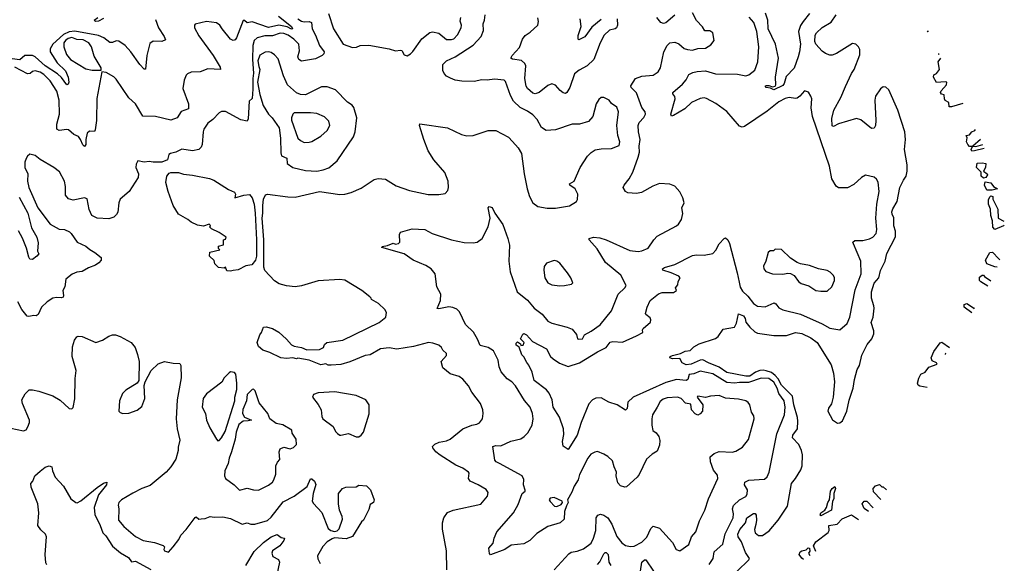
# Model space of a CAD drawing. Extents: x 1771496 to 1971148, y 471553 to 643630.
# Tile 631 of 656: x 1892274 to 1900030, y 633796 to 638078. Entities that reach past the tile are written whole.
import ezdxf

# ---------------------------------------------------------------- set-up
doc = ezdxf.new("R2010")
doc.units = 0

msp = doc.modelspace()

# ---------------------------------------------------------------- linework, layer by layer
at = {"layer": '0CON10XD'}
for points in [[(1893345, 638078.8), (1893368.5, 638015), (1893413.1, 637945), (1893421.7, 637918.3), (1893395, 637907.3), (1893325, 637907.8), (1893300.4, 637889.6), (1893274.4, 637795), (1893265, 637687.5), (1893255, 637688.8), (1893221.1, 637725), (1893148.9, 637825), (1893105, 637874), (1893055, 637909.4), (1893035, 637910.6), (1893005, 637897.5), (1892985, 637899.1), (1892936.7, 637935), (1892895, 637953.9), (1892708.1, 637988.1), (1892665, 637983.5), (1892618.4, 637961.6), (1892535, 637885.6), (1892515, 637847.3), (1892513.3, 637825), (1892569.3, 637739.3), (1892635, 637674.5), (1892654.7, 637624.7), (1892660, 637585), (1892655, 637570), (1892645, 637566), (1892602.3, 637622.3), (1892571, 637651), (1892475, 637714.8), (1892395.9, 637785), (1892375, 637795.1), (1892315, 637795.4), (1892275, 637761.3), (1892215, 637769)], [(1894465.5, 638085), (1894495, 638067.3), (1894515, 638060.9), (1894555, 638062.9), (1894571.9, 638055), (1894578.6, 638005), (1894605, 637955.8), (1894634.6, 637875), (1894671.9, 637825), (1894670.7, 637809.3), (1894655.8, 637795), (1894605, 637770.5), (1894495, 637751.1), (1894474.1, 637764.1), (1894465.4, 637785), (1894478.4, 637831.6), (1894473.7, 637885), (1894434.7, 637925), (1894388.8, 637955), (1894355, 637968.9), (1894325, 637972), (1894265, 637950.5), (1894205, 637950.3), (1894145, 637935.5), (1894122, 637915), (1894111.4, 637875), (1894108.2, 637765), (1894116.7, 637656.6), (1894110.2, 637615), (1894110.1, 637529.9), (1894105, 637457.5), (1894082, 637435), (1894073.8, 637296.2), (1894065, 637277.5), (1894015, 637290.5), (1893895, 637354), (1893865, 637354), (1893845, 637344.2), (1893795, 637291.1), (1893757.2, 637262.8), (1893725, 637215.6), (1893718.7, 637195), (1893711.5, 637095), (1893702.9, 637075), (1893684.2, 637055.8), (1893636.1, 637046.1), (1893550.7, 637059.3), (1893505, 637034), (1893462.5, 637025), (1893450, 637015), (1893437.5, 636975), (1893395, 636956.7), (1893325, 636955.8), (1893295, 636962), (1893255, 636956.2), (1893203.6, 636966.4), (1893190.7, 636939.3), (1893190, 636915), (1893208.8, 636865), (1893206, 636835), (1893136, 636725), (1893065.6, 636664.4), (1893054.2, 636635), (1893047.9, 636562.1), (1893037, 636543), (1893015, 636522), (1892975, 636510.8), (1892883.9, 636513.9), (1892842.5, 636535), (1892821.7, 636581.7), (1892805, 636666.7), (1892785, 636675.7), (1892695, 636657.1), (1892658.3, 636668.3), (1892635.7, 636695.7), (1892635.6, 636765), (1892628.1, 636805), (1892588.6, 636878.6), (1892544, 636915), (1892436.3, 636976.3), (1892395, 637009.2), (1892355, 637018), (1892335, 637003.8), (1892324.3, 636985), (1892315.6, 636955), (1892314.5, 636915), (1892337.5, 636865), (1892334.7, 636805.3), (1892345, 636756), (1892416.8, 636595), (1892515, 636467.1), (1892585, 636428.8), (1892626.1, 636426.1), (1892666, 636406), (1892680, 636395), (1892725.8, 636325.8), (1892794.4, 636294.4), (1892826.8, 636266.8), (1892866.2, 636245), (1892916.2, 636205), (1892916.2, 636185), (1892897.4, 636162.6), (1892871.2, 636145), (1892815.4, 636124.6), (1892765, 636095.5), (1892725, 636089.4), (1892686.6, 636073.4), (1892636.7, 636035), (1892628.8, 635975), (1892614.2, 635945), (1892620, 635905), (1892616.4, 635893.6), (1892603.9, 635886.1), (1892565, 635889.2), (1892535, 635884), (1892490, 635855), (1892445, 635813.8), (1892418.6, 635755), (1892405, 635744.3), (1892385, 635748.1), (1892345, 635739.4), (1892333.8, 635743.8), (1892290, 635795), (1892260, 635855)], [(1892935, 638087.1), (1892895, 638065.7), (1892872.5, 638065), (1892860, 638075), (1892890.8, 638095)], [(1895637.8, 633745), (1895636.7, 633895), (1895604.4, 634065), (1895605.6, 634115), (1895615.8, 634155), (1895644.4, 634195.6), (1895687.5, 634215), (1895906.6, 634263.4), (1895959.2, 634325), (1895964, 634355), (1895947.5, 634377.5), (1895885, 634415.4), (1895823.3, 634443.3), (1895810.4, 634465), (1895815.5, 634505), (1895810, 634515), (1895765, 634545.7), (1895708.9, 634568.9), (1895585, 634648.1), (1895552.5, 634675), (1895528.8, 634705), (1895526.2, 634715), (1895543.3, 634735), (1895578.7, 634751.3), (1895635, 634761.1), (1895665, 634772.9), (1895765, 634856.7), (1895836.1, 634883.9), (1895875, 634891.2), (1895895, 634903.3), (1895918.8, 634935), (1895926, 634975), (1895922, 635005), (1895903.8, 635055), (1895836.2, 635145), (1895808.8, 635195), (1895765.7, 635245.7), (1895735, 635268.8), (1895665, 635288.8), (1895605.9, 635335.9), (1895593.8, 635385), (1895635, 635432.5), (1895635, 635450), (1895606.1, 635476.1), (1895596.1, 635496.1), (1895576.7, 635515), (1895528.8, 635531.2), (1895495, 635536.2), (1895375, 635503.1), (1895245, 635483.5), (1895184.5, 635494.5), (1895115, 635485.4), (1895035, 635438.1), (1894995, 635431.9), (1894875, 635381.9), (1894805, 635361.2), (1894726.4, 635356.4), (1894705, 635357.5), (1894685, 635367.5), (1894645, 635360), (1894555, 635396.2), (1894465, 635412.5), (1894455, 635407.5), (1894425, 635413.8), (1894375, 635408.8), (1894330, 635415), (1894245, 635456.2), (1894190, 635475), (1894155, 635504), (1894144.8, 635535), (1894165, 635596.2), (1894180, 635615), (1894195, 635657.5), (1894215, 635658.8), (1894265, 635645.7), (1894315, 635618.1), (1894375, 635561.4), (1894415, 635516), (1894435, 635505.6), (1894495, 635495.8), (1894535, 635478.1), (1894635, 635479.4), (1894668, 635495), (1894675, 635520), (1894693.3, 635535), (1894820, 635555), (1895105, 635692.5), (1895157.5, 635735), (1895163, 635773), (1895150, 635795), (1895101.7, 635841.7), (1895045, 635873.3), (1895043.3, 635885), (1895033.3, 635895), (1894970, 635945), (1894835, 636026), (1894795, 636032), (1894625, 636020), (1894495, 635980.5), (1894445, 635973.6), (1894375, 635980.6), (1894318.5, 635998.5), (1894280.9, 636020.9), (1894205, 636103.3), (1894197.6, 636127.6), (1894196.1, 636345), (1894183, 636515), (1894190.3, 636555), (1894188.2, 636615), (1894193.9, 636665), (1894210.9, 636699.1), (1894225, 636704), (1894385, 636682), (1894445, 636680.8), (1894635, 636724.5), (1894795, 636700), (1894835, 636703.1), (1894885, 636717.1), (1894965, 636751.2), (1895065, 636820), (1895098.3, 636828.3), (1895155, 636822.5), (1895240.6, 636770.6), (1895345, 636731.9), (1895492.1, 636702.1), (1895575, 636700), (1895625, 636710), (1895647.6, 636732.4), (1895652.9, 636755), (1895648.1, 636805), (1895624, 636875), (1895535, 636973.3), (1895490.8, 637045), (1895456.2, 637135), (1895422.5, 637245), (1895425, 637256.7), (1895645, 637226), (1895753.3, 637175), (1895795, 637163.3), (1895845, 637165.7), (1895965, 637206), (1896025, 637205.7), (1896125, 637153.8), (1896155, 637118.8), (1896199.3, 637069.3), (1896225.8, 637025), (1896247.1, 636865), (1896272.5, 636745), (1896290.8, 636685), (1896316, 636635), (1896355, 636607.5), (1896427.7, 636592.3), (1896495.9, 636594.1), (1896605, 636612), (1896660, 636645), (1896668.3, 636661.7), (1896670, 636705), (1896648.6, 636745), (1896607.1, 636775), (1896604.2, 636785), (1896642.7, 636807.3), (1896689.4, 636915), (1896746.3, 637003.7), (1896775, 637032.5), (1896807.9, 637052.1), (1896855, 637061.4), (1896935, 637064), (1896995, 637086.7), (1897002.5, 637115), (1896985.5, 637165.5), (1896978.5, 637245), (1896991.5, 637351.5), (1896977.9, 637387.9), (1896936.9, 637416.9), (1896916.7, 637445), (1896875.8, 637465.8), (1896855, 637466.2), (1896835, 637450), (1896815.7, 637414.3), (1896788.6, 637315), (1896755, 637275.5), (1896685, 637254.4), (1896625, 637255.5), (1896495, 637209.4), (1896420, 637205), (1896385, 637230), (1896351.5, 637291.5), (1896317.4, 637327.4), (1896275, 637356.9), (1896216.2, 637386.2), (1896165, 637436.2), (1896140.2, 637480.2), (1896100.4, 637590.4), (1896091.1, 637601.1), (1896015, 637609.3), (1895957.4, 637602.6), (1895915.4, 637604.6), (1895855, 637591.5), (1895757, 637593), (1895705, 637601.9), (1895667.4, 637617.4), (1895635, 637634.3), (1895617.1, 637655), (1895607.9, 637677.9), (1895606, 637725), (1895635.6, 637754.4), (1895704.7, 637785.3), (1895845, 637876.5), (1895908.1, 637945), (1895927.2, 637992.8), (1895925.4, 638045), (1895936.4, 638075), (1895941.1, 638115)], [(1894313.8, 638105), (1894415.4, 638025.4)], [(1894706.5, 638126.5), (1894745, 638006), (1894823.3, 637885), (1894895, 637860), (1894928.3, 637861.7), (1894956.4, 637873.6), (1895025, 637878.6), (1895185, 637848.5), (1895235, 637831.8), (1895275, 637837.8), (1895284.3, 637834.3), (1895302.1, 637802.1), (1895325, 637794)], [(1896580.8, 634249.2), (1896566.2, 634205), (1896562.5, 634145), (1896531.2, 634115), (1896433.3, 634086.7), (1896348.5, 634031.5), (1896291.2, 633975), (1896245, 633949.4), (1896145, 633939.2), (1896095, 633906), (1895983, 633863), (1895973.9, 633873.9), (1895970, 633915), (1896003.9, 633956.1), (1896010.8, 633995), (1896032.9, 634045), (1896162.9, 634195), (1896200, 634260), (1896231.4, 634345), (1896255.5, 634364.5), (1896256.6, 634373.4), (1896243.5, 634415), (1896246.4, 634456.4), (1896231.4, 634485), (1896052.7, 634582.7), (1896026.2, 634595), (1896017.9, 634607.9), (1896000, 634715), (1896025, 634723.3), (1896065, 634721.2), (1896143, 634757), (1896222.1, 634777.9), (1896248.8, 634795), (1896278, 634825), (1896311.9, 634885), (1896319.5, 634935), (1896313.1, 634975), (1896294.4, 635025), (1896249.2, 635079.2), (1896178.9, 635195), (1896150.8, 635225), (1896115, 635248.2), (1896067.1, 635305), (1896049.6, 635345), (1896042, 635395), (1896005, 635468.5), (1895965, 635495.9), (1895901.9, 635511.9), (1895881.4, 635561.4), (1895848, 635618), (1895785, 635676.7), (1895738, 635778), (1895716.7, 635796.7), (1895685, 635811.5), (1895653.6, 635816.4), (1895575, 635800), (1895563.8, 635803.8), (1895588.1, 635865), (1895592.5, 635915), (1895559.5, 635975), (1895545.6, 636075), (1895515.4, 636115.4), (1895472.6, 636142.6), (1895374.3, 636184.3), (1895303.3, 636235), (1895127.5, 636285), (1895128.3, 636291.7), (1895170.3, 636299.7), (1895215, 636318.8), (1895235, 636311.2), (1895257.5, 636315), (1895267.5, 636325), (1895266, 636385), (1895273.8, 636405), (1895365, 636432), (1895465, 636426.7), (1895524.1, 636394.1), (1895675, 636343.8), (1895775, 636324.2), (1895845, 636319.2), (1895877.5, 636325), (1895916.2, 636355), (1895965, 636447.5), (1895980, 636515), (1895963, 636597), (1895972.5, 636607.5), (1895995, 636598.6), (1896015.7, 636555), (1896080, 636465), (1896120, 636355), (1896132.3, 636302.3), (1896127.8, 636175), (1896136.8, 636093.2), (1896191.4, 635935), (1896275, 635869.6), (1896325.7, 635805.7), (1896388.5, 635758.5), (1896434.2, 635704.2), (1896465, 635687.1), (1896587.2, 635657.2), (1896625, 635640), (1896659.7, 635599.7), (1896668.8, 635565), (1896675, 635560.8), (1896706.2, 635565), (1896724, 635595), (1896774.3, 635625), (1896845.6, 635675), (1896935.6, 635785), (1896987.1, 635915), (1897040, 635965), (1897051.4, 635985), (1897010, 636065), (1896889.5, 636165), (1896821.9, 636271.9), (1896758.8, 636345), (1896760, 636355), (1896795, 636364.2), (1896845, 636360.6), (1896895, 636344.5), (1897081.2, 636261.2), (1897145, 636251.5), (1897175, 636256.7), (1897225, 636277.5), (1897269.2, 636345), (1897296.6, 636373.4), (1897446.9, 636453.1), (1897463, 636467), (1897488, 636505), (1897498.1, 636551.9), (1897489.5, 636595), (1897508.9, 636635), (1897498.9, 636675), (1897473.2, 636723.2), (1897435.6, 636765.6), (1897395, 636782.9), (1897315, 636788.9), (1897262.6, 636767.4), (1897172.4, 636717.6), (1897131.7, 636708.3), (1897063.3, 636715), (1897046.2, 636725), (1897028.8, 636755), (1897035.8, 636775), (1897075.3, 636824.7), (1897102.9, 636877.1), (1897145.9, 636995), (1897155.3, 637035), (1897152.7, 637082.7), (1897161.8, 637135), (1897147.8, 637195), (1897146.9, 637245), (1897155, 637268), (1897191.4, 637308.6), (1897204.2, 637335), (1897201.2, 637351.2), (1897175.4, 637385.4), (1897131.9, 637501.9), (1897091.9, 637545), (1897087.3, 637557.3), (1897125, 637615.5), (1897175, 637632.5), (1897265, 637641.2), (1897302.7, 637667.3), (1897321.7, 637698.3), (1897347.5, 637825), (1897374.5, 637875), (1897395, 637895.7), (1897435, 637901.1), (1897465, 637886.7), (1897508, 637852), (1897535, 637842.2), (1897575, 637838.9), (1897615, 637850), (1897675, 637854.5), (1897719.3, 637880.7), (1897744.2, 637915), (1897733.8, 637975), (1897709.1, 637989.1), (1897670.7, 637990.7), (1897652.4, 638022.4), (1897605, 638072.9), (1897575, 638130.8)], [(1895325, 637794), (1895351.3, 637808.7), (1895371.3, 637828.7), (1895442.7, 637927.3), (1895505, 637976.9), (1895525, 637981.8), (1895575, 637971.5), (1895635, 637922.9), (1895675, 637920.8), (1895695, 637927.5), (1895721.6, 637958.4), (1895752.5, 638015), (1895754.5, 638035), (1895744.5, 638065.5), (1895748.1, 638095)], [(1896979.5, 638085), (1896981.8, 638035), (1896975.5, 638015), (1896964, 638006), (1896919.4, 637995), (1896877.3, 637955), (1896845.5, 637895), (1896796.7, 637763.3), (1896745, 637714.4), (1896680.6, 637679.4), (1896645, 637650.8), (1896606.7, 637545), (1896585, 637503.8), (1896572.3, 637497.7), (1896555, 637502), (1896530.3, 637520.3), (1896495, 637562.5), (1896465, 637572.9), (1896435, 637560), (1896366.7, 637503.3), (1896335, 637493.6), (1896315, 637498.9), (1896275.2, 637535.2), (1896264.6, 637555.4), (1896254.1, 637615), (1896260.8, 637715), (1896254.2, 637734.2), (1896225.8, 637755.8), (1896156.2, 637766.2), (1896143.3, 637775), (1896154, 637795), (1896211.7, 637858.3), (1896234.4, 637925), (1896255, 637954.2), (1896295, 637978.9), (1896355.6, 638035), (1896361.5, 638065), (1896355, 638093.8)], [(1897705, 633786.7), (1897736.7, 633835), (1897745, 633885.6), (1897812, 633948), (1897831.2, 634028.8), (1897893.8, 634155), (1897897.5, 634185), (1897890, 634225), (1897897.4, 634252.6), (1897943.1, 634296.9), (1897995, 634321.9), (1898005, 634341.2), (1898006.2, 634375), (1897984.4, 634415), (1897985, 634436.2), (1898018.2, 634451.8), (1898140.5, 634459.5), (1898161.4, 634478.6), (1898178.9, 634515), (1898238.2, 634815), (1898299.6, 634965), (1898304.3, 635025), (1898297, 635075), (1898252.9, 635132.9), (1898241, 635175), (1898215, 635222.9), (1898175, 635251.9), (1898115.3, 635254.7), (1898015, 635221.6), (1897945, 635221.1), (1897905, 635213.9), (1897845, 635219.6), (1897735, 635289.7), (1897635, 635308.8), (1897585, 635289.2), (1897547.8, 635282.2), (1897537.1, 635245), (1897525, 635236.2), (1897446.9, 635243.1), (1897365, 635221.6), (1897105.6, 635104.4), (1897065.7, 635065), (1897058.8, 635015), (1897045, 635001.2), (1896980, 635045), (1896915.7, 635065.7), (1896855, 635100.8), (1896813.4, 635096.6), (1896786.2, 635085), (1896758.3, 635051.7), (1896697.5, 634905), (1896664.3, 634805), (1896595, 634692.5), (1896555, 634720), (1896548.8, 634755), (1896560.5, 634809.5), (1896558.6, 634855), (1896526.3, 634946.3), (1896475.7, 635025.7), (1896467.1, 635085), (1896445.5, 635135.5), (1896423.3, 635163.3), (1896326, 635235), (1896312.1, 635302.1), (1896285, 635357.5), (1896267.7, 635377.7), (1896245, 635422.5), (1896228.8, 635438.8), (1896207.5, 635497.5), (1896183.8, 635515), (1896185, 635530), (1896195, 635540), (1896220, 635525), (1896221.7, 635511.7), (1896240, 635515), (1896247.5, 635535), (1896220, 635565), (1896238.1, 635601.9), (1896245, 635605.8), (1896265, 635596.9), (1896312.4, 635542.4), (1896423.3, 635485), (1896455.8, 635425), (1896475, 635405.7), (1896525, 635373.3), (1896595, 635347.1), (1896685, 635375.4), (1896825, 635461.8), (1896894.2, 635495), (1896925, 635538.1), (1896945, 635542.2), (1897021.5, 635538.5), (1897131.6, 635588.4), (1897183.8, 635615), (1897181.2, 635635), (1897186.2, 635645), (1897243.3, 635695), (1897246.2, 635715), (1897240.7, 635730.7), (1897207.5, 635755), (1897203.3, 635765), (1897216.7, 635815), (1897240, 635865), (1897305, 635919.4), (1897335, 635928.1), (1897425, 635928.8), (1897447.5, 635945), (1897440, 635965), (1897459.5, 635990.5), (1897460, 636015), (1897475.9, 636045.9), (1897465, 636056.7), (1897405, 636084), (1897340, 636105), (1897337.5, 636115), (1897353.3, 636125), (1897435, 636149.4), (1897575, 636220.8), (1897605, 636226.7), (1897665.5, 636224.5), (1897735, 636237.1), (1897757.8, 636262.2), (1897785, 636313.8), (1897824.1, 636355.9), (1897835, 636358.8), (1897853, 636343), (1897864.5, 636314.5), (1897926.1, 636085), (1897940.3, 636009.7), (1897950.5, 635970.5), (1897968.9, 635938.9), (1898010.8, 635900.8), (1898055, 635843.3), (1898085, 635821.1), (1898145, 635815.5), (1898216.8, 635846.8), (1898229.7, 635839.7), (1898255, 635808), (1898285, 635792.9), (1898425, 635758.2), (1898595, 635683.5), (1898655, 635648.6), (1898735, 635634.3), (1898793.3, 635685), (1898814.4, 635735.6), (1898855, 635950), (1898902.2, 636075), (1898900.6, 636175), (1898841.7, 636311.7), (1898837.5, 636325), (1898852.3, 636337.7), (1898915, 636338.6), (1898967.4, 636352.6), (1898995, 636365.8), (1899020, 636395), (1899025.6, 636425), (1899018.5, 636515), (1899026.8, 636625), (1899043.1, 636725), (1899035, 636797.5), (1899023, 636823), (1899005, 636838), (1898936.4, 636853.6), (1898905, 636833.8), (1898845, 636780), (1898795.8, 636754.2), (1898725, 636753.3), (1898705, 636766.7), (1898670.8, 636825), (1898652.5, 636925), (1898518.1, 637315), (1898509.2, 637385), (1898513.6, 637453.6), (1898506.7, 637475), (1898486.4, 637506.4), (1898455, 637516.7), (1898420, 637475), (1898399.5, 637460.5), (1898385, 637456.7), (1898335.9, 637465.9), (1898305, 637456.9), (1898255, 637430), (1898163, 637357), (1897984.3, 637235.7), (1897965, 637232.5), (1897945, 637239.2), (1897845.2, 637355.2), (1897757, 637417), (1897685, 637458.6), (1897665, 637463.1), (1897635, 637457.8), (1897566, 637425), (1897513.8, 637375), (1897425, 637322.5), (1897408.8, 637318.8), (1897403.1, 637335), (1897437.1, 637455), (1897434.2, 637474.2), (1897418.8, 637495), (1897420, 637505), (1897495, 637570.8), (1897522.9, 637605), (1897545, 637646.2), (1897576.7, 637663.3), (1897610.5, 637670.5), (1897675, 637674.4), (1897755, 637650.8), (1897929.3, 637649.3), (1897995, 637636), (1898016.7, 637645), (1898065, 637681.2), (1898088.8, 637745), (1898097, 637863), (1898079.4, 637985), (1898055.7, 638055), (1898019.2, 638099.2)], [(1896855, 638079.4), (1896780.8, 638019.2), (1896725, 637944.2), (1896678.3, 637918.3), (1896672.5, 637925), (1896673.6, 637953.6), (1896697.5, 638025), (1896690, 638085)], [(1897435.3, 638114.7), (1897365, 638054.4), (1897345, 638048.2), (1897325, 638055.5), (1897292.1, 638095)], [(1898495, 638127.1), (1898445, 638063.5), (1898425, 638031.4), (1898408.7, 637985), (1898424.1, 637885), (1898417.6, 637825), (1898405, 637784.4), (1898375, 637696.9), (1898310.6, 637629.4), (1898296, 637575), (1898285, 637560.6), (1898215, 637526.5), (1898189.1, 637539.1), (1898153.8, 637545), (1898146.2, 637555), (1898155, 637558.9), (1898175, 637560.5), (1898205, 637548.1), (1898225.5, 637554.5), (1898231.4, 637565), (1898227.8, 637625), (1898252.3, 637775), (1898227.5, 637885), (1898169.4, 638005), (1898166, 638075), (1898148.2, 638128.2)], [(1898778.4, 637551.6), (1898826.8, 637653.2), (1898847.9, 637685), (1898892.5, 637802.5), (1898893, 637843), (1898882.5, 637865), (1898860, 637885), (1898835, 637890), (1898708.5, 637811.5), (1898675, 637798.1), (1898655, 637797.8), (1898621.2, 637811.2), (1898595, 637830.5), (1898545.6, 637885), (1898538.1, 637905), (1898540.8, 637955), (1898550, 637975), (1898595, 638016), (1898665, 638059.2), (1898706, 638115)], [(1894415.4, 638025.4), (1894423, 638007), (1894415.4, 638004.6), (1894382.1, 638022.1), (1894315, 638036.1), (1894235, 638017.2), (1894105, 638060.8), (1894065, 638052.2), (1894045, 638072), (1894035, 638072), (1893982.4, 637935), (1893970.1, 637919.9), (1893955, 637914), (1893934.5, 637924.5), (1893868.5, 638005), (1893851.1, 638035), (1893825, 638054.4), (1893745.7, 638064.3), (1893656.4, 638043.6), (1893650, 638035), (1893652, 638015), (1893685, 637950), (1893797.3, 637795), (1893853.1, 637705), (1893856, 637685), (1893755, 637690), (1893695, 637668.6), (1893625, 637663.8), (1893595, 637652.5), (1893585, 637640), (1893568.8, 637601.2), (1893558.1, 637535), (1893603.3, 637415), (1893604.2, 637375.8), (1893546.7, 637355), (1893513.8, 637306.2), (1893465, 637285.7), (1893344.5, 637314.5), (1893245, 637319.2), (1893186.7, 637415), (1893135, 637463.8), (1893035, 637610), (1893015, 637629.2), (1892955, 637663.3), (1892921.7, 637668.3), (1892881.7, 637458.3), (1892880, 637285), (1892869.2, 637210.8), (1892862.5, 637197.5), (1892825, 637200.8), (1892805.8, 637185), (1892794, 637134), (1892796.1, 637093.9), (1892785, 637080), (1892771.7, 637091.7), (1892753.8, 637135), (1892737, 637157), (1892700, 637175), (1892659.5, 637209.5), (1892644.3, 637214.3), (1892584.4, 637204.4), (1892565.8, 637215), (1892565.4, 637255), (1892587.3, 637335), (1892585.7, 637445), (1892565.7, 637515), (1892515, 637596.8), (1892465, 637646.5), (1892435, 637663.4), (1892395, 637674.4), (1892375, 637669.2), (1892356.2, 637653.8), (1892335, 637652.3), (1892234.8, 637704.8)], [(1892915, 637680), (1892915, 637700), (1892860.4, 637790.4), (1892840.7, 637865), (1892817.9, 637895), (1892775, 637918.4), (1892725, 637921.3), (1892685, 637936.7), (1892655, 637929), (1892634.2, 637915), (1892622.9, 637895), (1892620.8, 637865), (1892643.5, 637803.5), (1892674.2, 637764.2), (1892795, 637691.9), (1892845, 637681.4), (1892915, 637680)], [(1899433.8, 637983.7), (1899423.3, 637983.3), (1899431.1, 637989.5)], [(1894615, 636885.5), (1894665, 636894.6), (1894708.6, 636911.4), (1894775, 636966), (1894904.4, 637155), (1894916.3, 637193.7), (1894929.2, 637305), (1894905, 637387.5), (1894893.9, 637403.9), (1894855, 637428), (1894762, 637525), (1894695, 637550), (1894651.3, 637548.7), (1894525, 637486.7), (1894485, 637487.8), (1894455, 637501.1), (1894384.7, 637565), (1894351.6, 637635), (1894309.3, 637769.3), (1894282.2, 637802.2), (1894255, 637819.4), (1894235, 637825.3), (1894207, 637823), (1894165, 637798.2), (1894149.3, 637755), (1894158.7, 637708.7), (1894165.3, 637685), (1894148.2, 637585), (1894165, 637488.1), (1894191.8, 637401.8), (1894234, 637335), (1894262, 637305), (1894317.1, 637225), (1894329.3, 637145), (1894330.2, 637030.2), (1894336.5, 637006.5), (1894377.3, 636987.3), (1894380, 636945), (1894426.7, 636915), (1894525, 636890.5), (1894615, 636885.5)], [(1899702.9, 637417.9), (1899615, 637392.5), (1899595, 637391.1), (1899593.8, 637425), (1899565, 637441.5), (1899557.8, 637455), (1899556.7, 637485), (1899535, 637491.8), (1899526.9, 637505), (1899531.5, 637518.5), (1899574.4, 637565), (1899576, 637585), (1899565, 637588.9), (1899495, 637583.8), (1899471.6, 637625), (1899475, 637643.1), (1899495, 637653.8), (1899518.8, 637685), (1899509.2, 637745), (1899530.9, 637774.3)], [(1899517.5, 637803), (1899514, 637804), (1899512.9, 637813)], [(1897926.7, 633735), (1898017.4, 633822.6), (1898023.6, 633835), (1897991.6, 633881.6), (1897960.2, 633965), (1897932.8, 634005), (1897931.2, 634025), (1897947.6, 634062.4), (1897992.2, 634115), (1898001.8, 634155), (1898055, 634187.3), (1898067.7, 634187.7), (1898074.7, 634174.7), (1898077.8, 634135), (1898071.7, 634101.7), (1898062.9, 634062.9), (1898066.3, 634036.3), (1898095, 634015.6), (1898125, 634014.3), (1898178.7, 634051.3), (1898248.1, 634135), (1898323, 634247), (1898353.1, 634425), (1898385.9, 634464.1), (1898428.1, 634531.9), (1898436.8, 634565), (1898439.2, 634650.8), (1898433.6, 634685), (1898411.7, 634731.7), (1898361.8, 634785), (1898364.7, 634805), (1898399.7, 634855), (1898404.7, 634915), (1898401.3, 634945), (1898370.8, 635045), (1898362.3, 635112.3), (1898275, 635199.2), (1898248.5, 635248.5), (1898225, 635275.2), (1898195, 635298.1), (1898155, 635312.2), (1898131.7, 635318.3), (1898105, 635315.2), (1898069.1, 635300.9), (1898025, 635270.3), (1897995, 635269.2), (1897845, 635299.3), (1897785, 635342), (1897699.1, 635375), (1897655, 635398.6), (1897635, 635397.5), (1897563.5, 635363.5), (1897525, 635358.5), (1897491.4, 635375), (1897475, 635408.6), (1897415, 635407.1), (1897396.2, 635415), (1897398.8, 635425), (1897415, 635434.2), (1897480.3, 635449.7), (1897515, 635468.2), (1897555, 635471.4), (1897585, 635502), (1897627.5, 635525), (1897754.2, 635565.8), (1897777.1, 635582.9), (1897815, 635641.2), (1897905, 635656.7), (1897921.2, 635688.8), (1897935, 635760), (1897975.6, 635745), (1897988.2, 635725), (1897994.6, 635694.6), (1898025, 635655.7), (1898065, 635620), (1898085, 635610), (1898215, 635590), (1898315, 635590), (1898385, 635613.5), (1898435, 635607.1), (1898505, 635572), (1898556.7, 635536.7), (1898665, 635360), (1898685.4, 635295), (1898691.2, 635225), (1898682.5, 635105), (1898668.2, 635051.8), (1898645, 635018), (1898640, 634995), (1898676.6, 634926.6), (1898715, 634900), (1898735, 634902), (1898755, 634918), (1898790.4, 634995), (1898807.7, 635082.3), (1898839.6, 635175), (1898849.6, 635245), (1898871.7, 635321.7), (1898888.6, 635355), (1898907.1, 635435), (1898950.3, 635519.7), (1898985.7, 635565), (1899001.4, 635605), (1899002.3, 635627.7), (1898982.4, 635692.4), (1898996.3, 635735), (1899003.6, 635805), (1899002.9, 635825), (1898983.3, 635885), (1898983.2, 635935), (1899005, 636002.5), (1899041.9, 636045), (1899055, 636103.3), (1899090.6, 636175), (1899104.2, 636235.8), (1899171.9, 636368.1), (1899173.5, 636413.5), (1899160.9, 636455), (1899158.5, 636518.5), (1899145.6, 636545.6), (1899144.5, 636565), (1899151.2, 636588.8), (1899185.6, 636645), (1899206.2, 636755), (1899234.7, 636815.3), (1899255.6, 636845), (1899264.4, 636885), (1899263.9, 636936.1), (1899244.4, 637054.4), (1899250.6, 637135), (1899245.5, 637195), (1899190.9, 637365), (1899120.6, 637525), (1899097.6, 637547.6), (1899075, 637548.6), (1899055, 637534.3), (1899014.4, 637475), (1899010, 637445), (1899018.6, 637285), (1899014, 637245), (1899005, 637223.3), (1898985, 637222), (1898898.9, 637288.9), (1898865, 637300.9), (1898722.7, 637257.3), (1898685, 637236.7), (1898675, 637243.3), (1898671.3, 637298.7), (1898687.1, 637365), (1898743.1, 637465), (1898778.4, 637551.6)], [(1894515, 637111.9), (1894555, 637113.6), (1894575, 637118.9), (1894645, 637160), (1894695.6, 637205), (1894717.5, 637245), (1894708.4, 637278.4), (1894675, 637313.5), (1894615, 637338.5), (1894565, 637345.5), (1894435, 637343.3), (1894425.8, 637334.2), (1894415.6, 637305), (1894416.4, 637286.4), (1894466, 637146), (1894485, 637126.7), (1894515, 637111.9)], [(1899871.2, 637064.2), (1899795, 637044.4), (1899775, 637041.9), (1899768.9, 637055), (1899778.3, 637078.3), (1899755, 637080), (1899741.5, 637095), (1899732.9, 637115), (1899738.1, 637148.1), (1899730, 637165), (1899755, 637171.4), (1899775, 637194.4), (1899798, 637205), (1899804, 637212.5)], [(1899842, 637135.3), (1899781.7, 637081.7), (1899805, 637080), (1899859.5, 637093.9)], [(1899865, 636830), (1899848.5, 636845), (1899847, 636877), (1899811.2, 636915), (1899815, 636948), (1899855, 636951.4), (1899883.3, 636945), (1899880.6, 636915), (1899866, 636885), (1899896.2, 636865), (1899898.6, 636855), (1899885, 636834.2), (1899865, 636830)], [(1893935, 636097.5), (1893905, 636100), (1893895, 636130), (1893885, 636120), (1893840, 636125), (1893810, 636155), (1893805, 636180), (1893770, 636215), (1893773, 636247), (1893850, 636265), (1893840, 636275), (1893840, 636295), (1893880, 636305), (1893880, 636345), (1893895, 636350), (1893900, 636365), (1893845, 636402.5), (1893785, 636430), (1893773, 636443), (1893777, 636457), (1893767, 636467), (1893723, 636453), (1893675, 636460), (1893625, 636482.5), (1893597.5, 636505), (1893525, 636546.7), (1893482, 636615), (1893444.2, 636725), (1893426, 636795), (1893434.1, 636845.9), (1893451.2, 636868.8), (1893465, 636873.3), (1893525, 636873.3), (1893565, 636860), (1893635, 636853.8), (1893768.3, 636828.3), (1893802.5, 636815), (1893919.3, 636739.3), (1893965, 636720), (1893973.3, 636705), (1893970, 636675), (1894040, 636695), (1894085, 636700), (1894106.5, 636675), (1894120.4, 636625), (1894128.6, 636555), (1894139.1, 636345), (1894138.5, 636215), (1894131.5, 636185), (1894101.7, 636148.3), (1894055, 636140), (1893995, 636107.5), (1893955, 636103.3), (1893935, 636097.5)], [(1899935, 636734.3), (1899893.3, 636735), (1899874.2, 636775), (1899878.1, 636801.9), (1899923.3, 636793.3), (1899943.5, 636763.5), (1899977.5, 636745), (1899935, 636734.3)], [(1892269.5, 636679.5), (1892337.9, 636555), (1892367.6, 636437.6), (1892410, 636365), (1892418.3, 636321.7), (1892414.2, 636255), (1892423.8, 636235), (1892410, 636215), (1892375, 636188), (1892355, 636192.9), (1892345, 636208), (1892328.1, 636278.1), (1892296.7, 636356.7), (1892265.3, 636415)], [(1900029.9, 636460.5), (1900023.8, 636455), (1899955, 636424.4), (1899940.6, 636445), (1899938.2, 636495), (1899924.4, 636535), (1899922.1, 636585), (1899904.3, 636625), (1899905, 636660), (1899915, 636683.8), (1899925, 636690), (1899940, 636685), (1899940, 636665), (1899980, 636585), (1899980.8, 636515), (1900027.1, 636491.6)], [(1898585, 635939.2), (1898635, 635940.8), (1898671.4, 635975), (1898692.9, 636025), (1898692.9, 636045), (1898685, 636063.3), (1898658.9, 636088.9), (1898635, 636101.4), (1898565, 636115.7), (1898495, 636141.4), (1898425, 636154.2), (1898397.5, 636165), (1898345, 636200), (1898275, 636267.5), (1898225, 636270), (1898211.7, 636258.3), (1898185, 636256.2), (1898168.8, 636245), (1898152, 636175), (1898133.4, 636136.6), (1898135.8, 636115), (1898152, 636095), (1898205, 636077.5), (1898285, 636074.4), (1898325, 636082.5), (1898345, 636078), (1898375, 636062), (1898408, 636015), (1898429.3, 635999.3), (1898490.7, 635980.7), (1898545, 635946), (1898585, 635939.2)], [(1899972.4, 636129.4), (1899955, 636131.5), (1899892.1, 636155), (1899882.9, 636185), (1899915, 636245.5), (1899936.5, 636246.5), (1899987.5, 636195), (1899993.5, 636185.9)], [(1896527.5, 635982.5), (1896565, 635984.2), (1896620, 635995), (1896630, 636005), (1896616.7, 636045), (1896590, 636085), (1896529.7, 636159.7), (1896505, 636176.2), (1896485, 636181.2), (1896425, 636160), (1896406.1, 636133.9), (1896402, 636105), (1896411.2, 636045), (1896434, 636005), (1896465, 635990.9), (1896527.5, 635982.5)], [(1899901.2, 635978.5), (1899844, 636014), (1899833.8, 636025), (1899835, 636049.4), (1899855, 636066), (1899865, 636066.7), (1899875, 636054), (1899924.9, 636021.8)], [(1899773.1, 635770.2), (1899715, 635814.4), (1899714.7, 635835), (1899735, 635843.5), (1899787.9, 635807.9), (1899793.8, 635801.7)], [(1892205, 634860), (1892305, 634839.2), (1892325, 634848.8), (1892338.9, 634871.1), (1892351.4, 634905), (1892351.4, 634925), (1892295.7, 635055), (1892290, 635085), (1892317.7, 635132.3), (1892348.3, 635161.7), (1892375, 635163.3), (1892425, 635151.9), (1892535, 635114.3), (1892592.4, 635082.4), (1892665, 635016.2), (1892685, 635013.3), (1892696.1, 635023.9), (1892709.1, 635090.9), (1892711.1, 635251.1), (1892718.6, 635315), (1892686.2, 635425), (1892688.8, 635501.2), (1892706.2, 635555), (1892725, 635578.8), (1892735.9, 635584.1), (1892765, 635582.5), (1892875, 635536.2), (1892927, 635553), (1892975, 635586.2), (1893005, 635596.2), (1893030, 635595), (1893065, 635583.3), (1893152.5, 635535), (1893182.5, 635495), (1893201.7, 635441.7), (1893216.2, 635385), (1893213.3, 635235), (1893200, 635215), (1893110.9, 635159.1), (1893085, 635133.3), (1893061.4, 635075), (1893056.2, 634995), (1893065, 634984), (1893085.8, 634975.8), (1893135, 634978.1), (1893198.3, 635001.7), (1893237.4, 635032.6), (1893258.6, 635095), (1893253.8, 635196.2), (1893262.5, 635225), (1893310.8, 635315), (1893365, 635368), (1893415, 635385.8), (1893481.7, 635371.7), (1893535, 635370), (1893543.6, 635353.6), (1893546.1, 635256.1), (1893513.3, 635085), (1893506.1, 634933.9), (1893513.2, 634855), (1893535.4, 634765.4), (1893522, 634712), (1893521.2, 634685), (1893505, 634616.2), (1893465.6, 634555), (1893428.9, 634515), (1893302, 634408), (1893235, 634385.7), (1893165, 634349.6), (1893075, 634295.7), (1893054.2, 634275), (1893049.2, 634255), (1893055.6, 634225), (1893053.1, 634135), (1893094.4, 634085), (1893185, 634006.9), (1893246.6, 633976.6), (1893335, 633960), (1893405, 633937.8), (1893415.6, 633925), (1893410, 633905), (1893413.5, 633895), (1893445, 633882.9), (1893483.9, 633925), (1893527.1, 633982.9), (1893542.7, 634017.3), (1893585, 634062.1), (1893655, 634157.8), (1893665, 634161.2), (1893685, 634143.8), (1893704, 634146), (1893735, 634148.6), (1893775, 634164), (1893805, 634158.8), (1893875, 634162.3), (1893935, 634148.8), (1894026.3, 634103.7), (1894065, 634114.3), (1894095, 634103.3), (1894125, 634105.6), (1894225, 634134.5), (1894255, 634159.5), (1894349.8, 634280.2), (1894435.2, 634324.8), (1894539.5, 634400.5), (1894565, 634462.5), (1894575, 634462.5), (1894595, 634443.3), (1894607, 634417), (1894584.5, 634345.5), (1894577.1, 634285), (1894587.2, 634267.2), (1894655, 634196), (1894705, 634071.4), (1894725, 634055.7), (1894755, 634046.2), (1894775, 634051.2), (1894791.2, 634068.8), (1894816.2, 634145), (1894814.1, 634164.1), (1894792.5, 634215)], [(1899421.7, 635179.8), (1899365, 635191.8), (1899350.6, 635200.6), (1899347.2, 635215), (1899356.7, 635255), (1899372.8, 635285), (1899407.5, 635302.5), (1899435, 635341.2), (1899500, 635365), (1899496.7, 635375), (1899461.8, 635391.8), (1899453.6, 635415), (1899475, 635464.6), (1899525, 635532.9), (1899538, 635538), (1899597.6, 635495.9)], [(1899568.6, 635448.1), (1899564.1, 635445.9), (1899564.1, 635440.7)], [(1893835, 634760), (1893845, 634762.5), (1893865, 634784.4), (1893891.4, 634835), (1893968.7, 635075), (1893968.8, 635105), (1893983.8, 635165), (1893983.8, 635215), (1893975.6, 635285.6), (1893965, 635300), (1893935, 635303.3), (1893925, 635297.5), (1893885, 635256.7), (1893865.7, 635224.3), (1893745, 635131.2), (1893718, 635095), (1893710.8, 635025), (1893738.8, 634975), (1893746.7, 634925), (1893772.3, 634862.3), (1893823.3, 634775), (1893835, 634760)], [(1894005, 634372.5), (1894065, 634387.1), (1894115, 634373.8), (1894155, 634373.1), (1894235, 634410.6), (1894264.3, 634435), (1894276.1, 634453.9), (1894290.4, 634499.6), (1894292.5, 634565), (1894305, 634593.8), (1894322.5, 634615), (1894316.7, 634675), (1894325, 634697.5), (1894355, 634710), (1894405, 634697.5), (1894430.7, 634709.3), (1894455, 634732.5), (1894450.6, 634775), (1894421.1, 634821.1), (1894417.5, 634845), (1894346.8, 634886.8), (1894295, 634897.5), (1894243.6, 634933.6), (1894230, 634975), (1894160.3, 635060.3), (1894130, 635155), (1894115, 635168), (1894105, 635166), (1894067.2, 635125), (1894060.3, 635075), (1894032.3, 635007.7), (1894030.3, 634975), (1894045, 634947.1), (1894100, 634925), (1894075, 634917.5), (1894035, 634916.9), (1894000.9, 634889.1), (1893980.2, 634829.8), (1893971.5, 634775), (1893941.5, 634675), (1893923, 634625), (1893916.3, 634583.7), (1893890.9, 634525), (1893886.3, 634486.3), (1893894.5, 634464.5), (1893963.8, 634415), (1894005, 634372.5)], [(1894925, 634792.5), (1894945, 634793.3), (1894965, 634806.7), (1894981.7, 634828.3), (1895026.4, 634973.6), (1895027.5, 635045), (1895000, 635085), (1894925, 635116.7), (1894756.8, 635146.8), (1894625, 635138), (1894587.5, 635125), (1894580, 635105), (1894626.1, 635046.1), (1894650, 635005), (1894653.6, 634953.6), (1894662.5, 634935), (1894742.5, 634875), (1894762.5, 634835), (1894778.3, 634818.3), (1894795, 634806.7), (1894805, 634806.7), (1894865, 634820), (1894925, 634792.5)], [(1896485, 633744.3), (1896598.5, 633871.5), (1896617, 633883), (1896665, 633892.2), (1896715, 633910.5), (1896775.3, 633954.7), (1896795, 633993.8), (1896811.5, 634055), (1896815.5, 634155), (1896827.5, 634175), (1896847.9, 634182.1), (1896875, 634175.5), (1896905.6, 634155), (1896938.5, 634105), (1896978.3, 634008.3), (1897017.3, 633957.3), (1897045, 633937.1), (1897085, 633929.3), (1897115, 633930.9), (1897175, 633963.6), (1897215, 634001.8), (1897245, 634070.8), (1897265, 634089.2), (1897315, 634072.9), (1897415, 633960), (1897445, 633906.2), (1897475, 633894.2), (1897544, 633945), (1897565.6, 634004.4), (1897599.2, 634045), (1897629.7, 634130.3), (1897670, 634215), (1897700.8, 634305), (1897772.1, 634465), (1897771.8, 634491.8), (1897738.7, 634528.7), (1897715.8, 634595), (1897712.5, 634635), (1897745, 634662), (1897784.3, 634675.7), (1897885, 634672.2), (1897915, 634678.6), (1897968, 634712), (1898015, 634772), (1898060, 634935), (1898056.6, 634956.6), (1898037.9, 634987.9), (1898024.5, 635044.5), (1898012.6, 635062.6), (1897995, 635075.6), (1897935, 635088.2), (1897835, 635098.2), (1897785, 635117.1), (1897715, 635113.5), (1897675, 635101.9), (1897615, 635112.5), (1897610, 635105), (1897656.2, 635045), (1897652.5, 634995), (1897635, 634972.5), (1897615, 634962.5), (1897595, 634972.9), (1897566.9, 635005), (1897559.5, 635049.5), (1897518, 635058), (1897485.6, 635095), (1897455, 635105.3), (1897375, 635099.1), (1897342, 635088), (1897320.4, 635069.6), (1897296.2, 635025), (1897258.9, 634965), (1897253.2, 634935), (1897254.5, 634884.5), (1897261.9, 634841.9), (1897286.7, 634825), (1897309.2, 634795), (1897315.8, 634764.2), (1897314.2, 634725.8), (1897295, 634678.8), (1897255, 634656.7), (1897212.6, 634617.4), (1897155, 634496.7), (1897138, 634475), (1897055, 634398), (1897040, 634395), (1897007.3, 634407.3), (1896985, 634430), (1896972, 634485), (1896975.8, 634515), (1896955.8, 634555), (1896943, 634603), (1896907.4, 634637.4), (1896875, 634657.1), (1896825, 634675.6), (1896805, 634672.9), (1896774, 634655), (1896750, 634625), (1896683.6, 634495), (1896672.9, 634455), (1896640.4, 634405), (1896624.5, 634355.5), (1896588, 634295), (1896593.3, 634275), (1896580.8, 634249.2)], [(1892486.7, 633785), (1892480.3, 633800.3), (1892473.5, 633865), (1892485.3, 634005.3), (1892477.1, 634027.1), (1892440.6, 634060.6), (1892416, 634095), (1892425.8, 634195), (1892416, 634265), (1892363.3, 634396.7), (1892362.5, 634425), (1892377, 634443), (1892392.5, 634485), (1892435, 634522.5), (1892475, 634553.3), (1892505, 634563.3), (1892526.4, 634556.4), (1892532, 634525), (1892554, 634475), (1892619.2, 634405), (1892676, 634305), (1892715, 634274.2), (1892727, 634273), (1892755, 634287.1), (1892885, 634394.3), (1892935, 634426.7), (1892960, 634435), (1892958.6, 634415), (1892894.7, 634335.3), (1892860, 634235), (1892865, 634180), (1892908.2, 634095), (1892928.5, 634035), (1892952.4, 634012.4), (1893005, 633930.4), (1893068.8, 633878.8), (1893131.3, 633841.3), (1893155, 633808.8), (1893185, 633813.1), (1893307.9, 633747.9)], [(1894792.5, 634215), (1894784.4, 634265), (1894786, 634345), (1894817.5, 634385), (1894843.6, 634396.4), (1894925, 634397.5), (1894945, 634412.5), (1895005, 634407.5), (1895037.5, 634375), (1895067.5, 634295), (1895060, 634275), (1895035, 634260), (1895025, 634220), (1894982.5, 634135), (1894967, 634123), (1894895, 634007.5), (1894845, 633990), (1894755, 633996.7), (1894735, 633989.4), (1894697.1, 633965), (1894661.1, 633928.9), (1894620, 633855), (1894622.7, 633832.7), (1894641.2, 633795)], [(1898585, 634170), (1898580, 634175), (1898584.5, 634195), (1898615, 634215.7), (1898630.4, 634235), (1898639.6, 634275), (1898653.1, 634296.9), (1898661.1, 634365), (1898675, 634386.7), (1898695, 634402.5), (1898699.2, 634385), (1898686.4, 634345), (1898688, 634305), (1898676.7, 634285), (1898668.1, 634215), (1898585, 634170)], [(1899056.2, 634297.8), (1899000, 634360), (1898995.9, 634385), (1899015, 634407.7), (1899047, 634417), (1899065, 634397.5), (1899075, 634397.5), (1899103, 634374.7)], [(1896505, 634243.3), (1896539.3, 634260.7), (1896550, 634275), (1896547.5, 634285), (1896485, 634314.6), (1896451.9, 634308.1), (1896445.8, 634295), (1896452.1, 634282.1), (1896486.4, 634246.4), (1896505, 634243.3)], [(1898960.6, 634203.7), (1898925, 634227.1), (1898909.6, 634265), (1898925, 634286), (1898946.2, 634286.2), (1898996.2, 634233.2)], [(1898546.3, 633889.5), (1898526.6, 633935), (1898544.9, 633965.1), (1898642.2, 634037.8), (1898651.6, 634055), (1898647.1, 634095), (1898714.3, 634105.7), (1898753.1, 634146.9), (1898825, 634178.6), (1898882.5, 634141.3)], [(1894055, 633778.8), (1894122, 633888), (1894195, 633960), (1894255, 634003.8), (1894303.1, 634023.1), (1894335, 634000), (1894360, 633995), (1894355.5, 633975), (1894323.3, 633935), (1894265.6, 633895), (1894259.4, 633875), (1894268.8, 633848.8), (1894313.3, 633825), (1894321.2, 633805), (1894300.5, 633705)], [(1898447.2, 633825.6), (1898435, 633835.8), (1898414.5, 633864.5), (1898423.1, 633886.9), (1898435, 633895.6), (1898468.9, 633901.1), (1898485, 633918.5), (1898495, 633915.7), (1898499.2, 633890.8), (1898486.7, 633875), (1898497.5, 633858.4)], [(1896825, 633786.9), (1896845, 633807.8), (1896875, 633872.1), (1896885, 633881.5), (1896895, 633881.8), (1896908.4, 633865), (1896915.2, 633805), (1896930, 633780)], [(1897165.3, 633735), (1897174.8, 633805.2), (1897195, 633823.1), (1897205, 633822.5), (1897267.4, 633735)]]:
    msp.add_lwpolyline(points, dxfattribs=at)

doc.saveas('drawing.dxf')
